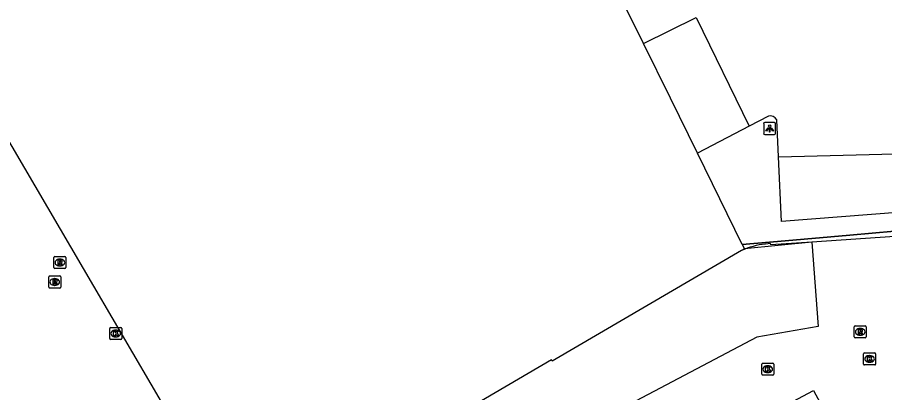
# Model space of a CAD drawing. Extents: x 161087 to 161922, y 382574 to 383873.
# Drawn here: x 161577.2 to 161649.3, y 383379.8 to 383411 of the extents above; entities that cross this region are included whole.
import ezdxf

# ---------------------------------------------------------------- set-up
doc = ezdxf.new("R2010")
doc.units = 0
for name, color, linetype in [('IMGEO_Kolk', 7, 'Continuous'), ('IMGEO_Lichtpunt', 7, 'Continuous'), ('IMGEO_Muur', 7, 'Continuous'), ('IMGEO_Pand', 7, 'Continuous'), ('IMGEO_Parkeervlak_gesloten', 7, 'Continuous'), ('IMGEO_Rijbaan_lokaal_gesloten', 7, 'Continuous'), ('IMGEO_Rijbaan_lokaal_open', 7, 'Continuous'), ('IMGEO_Rioolput', 7, 'Continuous')]:
    doc.layers.add(name, color=color, linetype=linetype)

msp = doc.modelspace()

# ---------------------------------------------------------------- linework, layer by layer
at = {"layer": 'IMGEO_Kolk'}
for p, q in [((161584.867, 383384.304), (161584.867, 383385.156)), ((161584.942, 383385.23), (161585.794, 383385.23)), ((161585.355, 383385.01), (161585.38, 383385.01)), ((161585.868, 383385.156), (161585.868, 383384.304)), ((161585.794, 383384.23), (161584.942, 383384.23)), ((161585.378, 383384.45), (161585.353, 383384.45)), ((161647.561, 383382.188), (161647.561, 383383.04)), ((161647.636, 383383.114), (161648.488, 383383.114)), ((161648.049, 383382.894), (161648.074, 383382.894)), ((161648.562, 383383.04), (161648.562, 383382.188)), ((161639.089, 383381.335), (161639.089, 383382.187)), ((161639.164, 383382.261), (161640.016, 383382.261)), ((161639.577, 383382.041), (161639.602, 383382.041)), ((161640.09, 383382.187), (161640.09, 383381.335)), ((161648.488, 383382.114), (161647.636, 383382.114)), ((161648.072, 383382.334), (161648.047, 383382.334)), ((161639.6, 383381.481), (161639.575, 383381.481)), ((161640.016, 383381.261), (161639.164, 383381.261))]:
    msp.add_line(p, q, dxfattribs=at)
for points in [[(161584.867, 383384.304), (161584.867, 383385.156)], [(161584.942, 383385.23), (161585.794, 383385.23)], [(161585.188, 383384.93), (161585.311, 383384.93), (161585.311, 383384.779), (161585.441, 383384.93), (161585.605, 383384.93), (161585.459, 383384.779), (161585.612, 383384.53), (161585.46, 383384.53), (161585.375, 383384.694), (161585.311, 383384.627), (161585.311, 383384.53), (161585.188, 383384.53), (161585.188, 383384.93)], [(161585.868, 383385.156), (161585.868, 383384.304)], [(161585.794, 383384.23), (161584.942, 383384.23)], [(161647.561, 383382.188), (161647.561, 383383.04)], [(161647.636, 383383.114), (161648.488, 383383.114)], [(161647.882, 383382.814), (161648.005, 383382.814), (161648.005, 383382.663), (161648.135, 383382.814), (161648.299, 383382.814), (161648.153, 383382.663), (161648.306, 383382.414), (161648.154, 383382.414), (161648.069, 383382.578), (161648.005, 383382.511), (161648.005, 383382.414), (161647.882, 383382.414), (161647.882, 383382.814)], [(161648.562, 383383.04), (161648.562, 383382.188)], [(161639.089, 383381.335), (161639.089, 383382.187)], [(161639.164, 383382.261), (161640.016, 383382.261)], [(161640.09, 383382.187), (161640.09, 383381.335)], [(161648.488, 383382.114), (161647.636, 383382.114)], [(161639.41, 383381.961), (161639.533, 383381.961), (161639.533, 383381.81), (161639.663, 383381.961), (161639.827, 383381.961), (161639.681, 383381.81), (161639.834, 383381.561), (161639.682, 383381.561), (161639.597, 383381.725), (161639.533, 383381.658), (161639.533, 383381.561), (161639.41, 383381.561), (161639.41, 383381.961)], [(161640.016, 383381.261), (161639.164, 383381.261)]]:
    msp.add_lwpolyline(points, dxfattribs=at)
for centre, start, end in [((161584.944, 383385.154), 91.55205, 178.44795), ((161584.944, 383385.154), 91.55205, 178.44795), ((161585.792, 383385.154), 1.55205, 88.44795), ((161585.792, 383385.154), 1.55205, 88.44795), ((161584.944, 383384.306), 181.55205, 268.44795), ((161584.944, 383384.306), 181.55205, 268.44795), ((161585.792, 383384.306), 271.55205, 358.44795), ((161585.792, 383384.306), 271.55205, 358.44795), ((161647.638, 383383.038), 91.55205, 178.44795), ((161647.638, 383383.038), 91.55205, 178.44795), ((161648.486, 383383.038), 1.55205, 88.44795), ((161648.486, 383383.038), 1.55205, 88.44795), ((161639.166, 383382.185), 91.55205, 178.44795), ((161639.166, 383382.185), 91.55205, 178.44795), ((161640.014, 383382.185), 1.55205, 88.44795), ((161640.014, 383382.185), 1.55205, 88.44795), ((161647.638, 383382.19), 181.55205, 268.44795), ((161647.638, 383382.19), 181.55205, 268.44795), ((161648.486, 383382.19), 271.55205, 358.44795), ((161648.486, 383382.19), 271.55205, 358.44795), ((161639.166, 383381.337), 181.55205, 268.44795), ((161639.166, 383381.337), 181.55205, 268.44795), ((161640.014, 383381.337), 271.55205, 358.44795), ((161640.014, 383381.337), 271.55205, 358.44795)]:
    msp.add_arc(centre, 0.0765, start, end, dxfattribs=at)
for centre, major_axis, ratio, start_param, end_param in [((161585.354, 383384.73), (-0.387, 0.002), 0.722429, 4.712389, 7.853982), ((161585.379, 383384.73), (-0.39, 0.002), 0.717154, 1.570796, 4.712389), ((161648.048, 383382.614), (-0.387, 0.002), 0.722429, 4.712389, 7.853982), ((161648.073, 383382.614), (-0.39, 0.002), 0.717154, 1.570796, 4.712389), ((161639.576, 383381.761), (-0.387, 0.002), 0.722429, 4.712389, 7.853982), ((161639.601, 383381.761), (-0.39, 0.002), 0.717154, 1.570796, 4.712389)]:
    msp.add_ellipse(centre, major_axis=major_axis, ratio=ratio, start_param=start_param, end_param=end_param, dxfattribs=at)
at = {"layer": 'IMGEO_Lichtpunt'}
for p, q in [((161640.152, 383402.26), (161639.344, 383402.26)), ((161640.152, 383402.26), (161639.344, 383402.26)), ((161639.25, 383402.165), (161639.25, 383401.358)), ((161639.25, 383402.165), (161639.25, 383401.358)), ((161640.246, 383401.358), (161640.246, 383402.165)), ((161640.246, 383401.358), (161640.246, 383402.165)), ((161639.344, 383401.264), (161640.152, 383401.264)), ((161639.344, 383401.264), (161640.152, 383401.264))]:
    msp.add_line(p, q, dxfattribs=at)
for points in [[(161639.624, 383401.829), (161639.663, 383401.801), (161639.475, 383401.539), (161639.437, 383401.566), (161639.624, 383401.829)], [(161639.726, 383401.781), (161639.773, 383401.781), (161639.773, 383401.459), (161639.726, 383401.459), (161639.726, 383401.781)], [(161639.836, 383401.801), (161639.874, 383401.828), (161640.061, 383401.566), (161640.022, 383401.538), (161639.836, 383401.801)]]:
    msp.add_lwpolyline(points, dxfattribs=at)
msp.add_circle((161639.749, 383401.963), 0.0994, dxfattribs=at)
for centre, start, end in [((161639.344, 383402.165), 90, 180), ((161639.344, 383402.165), 90, 180), ((161640.152, 383402.165), 0, 90), ((161640.152, 383402.165), 0, 90), ((161639.344, 383401.358), 180, 270), ((161639.344, 383401.358), 180, 270), ((161640.152, 383401.358), 270, 0), ((161640.152, 383401.358), 270, 360)]:
    msp.add_arc(centre, 0.0946, start, end, dxfattribs=at)
at = {"layer": 'IMGEO_Muur'}
for points in [[(161656.807, 383393.684), (161651.701, 383393.33), (161651.078, 383393.287), (161651.047, 383393.807), (161650.094, 383393.765), (161650.116, 383393.23), (161646.406, 383392.908), (161641.039, 383392.443), (161637.467, 383392.133)], [(161646.406, 383392.908), (161650.116, 383393.23), (161650.094, 383393.765), (161651.047, 383393.807), (161651.078, 383393.287), (161651.701, 383393.33)], [(161641.039, 383392.443), (161646.406, 383392.908)], [(161637.467, 383392.133), (161641.039, 383392.443)], [(161643.253, 383392.332), (161637.648, 383391.765)], [(161643.253, 383392.332), (161639.833, 383392.103), (161639.82, 383392.217), (161639.392, 383392.157)], [(161650.162, 383392.793), (161643.253, 383392.332)], [(161650.162, 383392.793), (161643.253, 383392.332)]]:
    msp.add_lwpolyline(points, dxfattribs=at)
msp.add_arc((161639.962, 383386.09), 6.093, 95.37152, 114.92994, dxfattribs=at)
at = {"layer": 'IMGEO_Pand'}
for points in [[(161629.259, 383408.831), (161627.077, 383413.269)], [(161633.735, 383399.725), (161631.497, 383404.278), (161629.259, 383408.831)], [(161592.405, 383373.497), (161582.694, 383390.118), (161573.775, 383405.339), (161557.692, 383395.824), (161557.631, 383395.928), (161557.131, 383395.676), (161554.954, 383399.557), (161554.39, 383400.562), (161546.918, 383396.368)], [(161637.467, 383392.133), (161633.735, 383399.725)], [(161637.467, 383392.133), (161637.648, 383391.765)], [(161637.648, 383391.765), (161637.394, 383391.616), (161621.668, 383382.438), (161621.597, 383382.548), (161610.299, 383375.929)]]:
    msp.add_lwpolyline(points, dxfattribs=at)
at = {"layer": 'IMGEO_Parkeervlak_gesloten'}
for points in [[(161638.045, 383401.961), (161633.735, 383399.725)], [(161650.724, 383394.814), (161640.742, 383394.032), (161640.483, 383399.402)]]:
    msp.add_lwpolyline(points, dxfattribs=at)
at = {"layer": 'IMGEO_Rijbaan_lokaal_gesloten'}
for points in [[(161629.259, 383408.831), (161633.649, 383410.989), (161638.045, 383401.961)], [(161639.646, 383402.792), (161638.045, 383401.961)], [(161640.483, 383399.402), (161640.335, 383402.476)], [(161640.483, 383399.402), (161651.243, 383399.699)]]:
    msp.add_lwpolyline(points, dxfattribs=at)
msp.add_arc((161639.817, 383402.255), 0.563, 23.08724, 107.637, dxfattribs=at)
at = {"layer": 'IMGEO_Rijbaan_lokaal_open'}
for points in [[(161643.253, 383392.332), (161643.788, 383385.296), (161638.685, 383384.43), (161613.039, 383370.893), (161610.299, 383375.929)], [(161621.051, 383355.613), (161615.842, 383365.327), (161643.407, 383379.978), (161645.803, 383375.524), (161643.626, 383374.367), (161646.452, 383369.113), (161621.051, 383355.613)]]:
    msp.add_lwpolyline(points, dxfattribs=at)
at = {"layer": 'IMGEO_Rioolput'}
for p, q in [((161580.221, 383390.201), (161580.221, 383391.053)), ((161580.296, 383391.127), (161581.148, 383391.127)), ((161580.709, 383390.907), (161580.734, 383390.907)), ((161581.222, 383391.053), (161581.222, 383390.201)), ((161581.148, 383390.127), (161580.296, 383390.127)), ((161580.732, 383390.347), (161580.707, 383390.347)), ((161579.796, 383388.581), (161579.796, 383389.433)), ((161579.871, 383389.507), (161580.723, 383389.507)), ((161580.284, 383389.287), (161580.309, 383389.287)), ((161580.797, 383389.433), (161580.797, 383388.581)), ((161580.307, 383388.727), (161580.282, 383388.727)), ((161580.723, 383388.507), (161579.871, 383388.507)), ((161646.777, 383384.442), (161646.777, 383385.294)), ((161646.852, 383385.368), (161647.704, 383385.368)), ((161647.265, 383385.148), (161647.29, 383385.148)), ((161647.778, 383385.294), (161647.778, 383384.442)), ((161647.704, 383384.368), (161646.852, 383384.368)), ((161647.288, 383384.588), (161647.263, 383384.588))]:
    msp.add_line(p, q, dxfattribs=at)
for points in [[(161580.221, 383390.201), (161580.221, 383391.053)], [(161580.296, 383391.127), (161581.148, 383391.127)], [(161580.81, 383390.825), (161580.558, 383390.827), (161580.558, 383390.427)], [(161580.736, 383390.746), (161580.682, 383390.746), (161580.682, 383390.665)], [(161581.222, 383391.053), (161581.222, 383390.201)], [(161581.148, 383390.127), (161580.296, 383390.127)], [(161580.558, 383390.427), (161580.682, 383390.427), (161580.682, 383390.589), (161580.693, 383390.589)], [(161580.682, 383390.665), (161580.734, 383390.665)], [(161580.74, 383390.56), (161580.811, 383390.427), (161580.951, 383390.427), (161580.886, 383390.553)], [(161579.796, 383388.581), (161579.796, 383389.433)], [(161579.871, 383389.507), (161580.723, 383389.507)], [(161580.797, 383389.433), (161580.797, 383388.581)], [(161580.385, 383389.205), (161580.133, 383389.207), (161580.133, 383388.807)], [(161580.133, 383388.807), (161580.257, 383388.807), (161580.257, 383388.969), (161580.268, 383388.969)], [(161580.311, 383389.126), (161580.257, 383389.126), (161580.257, 383389.045)], [(161580.257, 383389.045), (161580.309, 383389.045)], [(161580.315, 383388.94), (161580.386, 383388.807), (161580.526, 383388.807), (161580.461, 383388.933)], [(161580.723, 383388.507), (161579.871, 383388.507)], [(161646.777, 383384.442), (161646.777, 383385.294)], [(161646.852, 383385.368), (161647.704, 383385.368)], [(161647.366, 383385.066), (161647.114, 383385.068), (161647.114, 383384.668)], [(161647.292, 383384.987), (161647.238, 383384.987), (161647.238, 383384.906)], [(161647.778, 383385.294), (161647.778, 383384.442)], [(161647.704, 383384.368), (161646.852, 383384.368)], [(161647.114, 383384.668), (161647.238, 383384.668), (161647.238, 383384.83), (161647.249, 383384.83)], [(161647.238, 383384.906), (161647.29, 383384.906)], [(161647.296, 383384.801), (161647.367, 383384.668), (161647.507, 383384.668), (161647.442, 383384.794)]]:
    msp.add_lwpolyline(points, dxfattribs=at)
for centre, radius, start, end in [((161580.298, 383391.051), 0.0765, 91.55205, 178.44795), ((161580.298, 383391.051), 0.0765, 91.55205, 178.44795), ((161580.742, 383390.65), 0.0964, 77.00612, 93.18647), ((161580.756, 383390.707), 0.0378, 276.66336, 79.67722), ((161580.809, 383390.715), 0.109, 350.36119, 89.41601), ((161580.807, 383390.715), 0.112, 277.58423, 350.98172), ((161581.146, 383391.051), 0.0765, 1.55205, 88.44795), ((161581.146, 383391.051), 0.0765, 1.55205, 88.44795), ((161580.298, 383390.203), 0.0765, 181.55205, 268.44795), ((161580.298, 383390.203), 0.0765, 181.55205, 268.44795), ((161580.692, 383390.536), 0.0533, 26.02933, 88.69889), ((161580.718, 383390.854), 0.19, 274.7715, 282.96867), ((161580.791, 383390.5), 0.108, 29.51342, 73.79051), ((161581.146, 383390.203), 0.0765, 271.55205, 358.44795), ((161581.146, 383390.203), 0.0765, 271.55205, 358.44795), ((161579.873, 383389.431), 0.0765, 91.55205, 178.44795), ((161579.873, 383389.431), 0.0765, 91.55205, 178.44795), ((161580.721, 383389.431), 0.0765, 1.55205, 88.44795), ((161580.721, 383389.431), 0.0765, 1.55205, 88.44795), ((161579.873, 383388.583), 0.0765, 181.55205, 268.44795), ((161579.873, 383388.583), 0.0765, 181.55205, 268.44795), ((161580.267, 383388.916), 0.0533, 26.02933, 88.69889), ((161580.293, 383389.234), 0.19, 274.7715, 282.96867), ((161580.317, 383389.03), 0.0964, 77.00612, 93.18647), ((161580.331, 383389.087), 0.0378, 276.66336, 79.67722), ((161580.384, 383389.095), 0.109, 350.36119, 89.41601), ((161580.382, 383389.095), 0.112, 277.58423, 350.98172), ((161580.366, 383388.88), 0.108, 29.51342, 73.79051), ((161580.721, 383388.583), 0.0765, 271.55205, 358.44795), ((161580.721, 383388.583), 0.0765, 271.55205, 358.44795), ((161646.854, 383385.292), 0.0765, 91.55205, 178.44795), ((161646.854, 383385.292), 0.0765, 91.55205, 178.44795), ((161647.274, 383385.095), 0.19, 274.7715, 282.96867), ((161647.298, 383384.891), 0.0964, 77.00612, 93.18647), ((161647.312, 383384.948), 0.0378, 276.66336, 79.67722), ((161647.365, 383384.956), 0.109, 350.36119, 89.41601), ((161647.363, 383384.956), 0.112, 277.58423, 350.98172), ((161647.702, 383385.292), 0.0765, 1.55205, 88.44795), ((161647.702, 383385.292), 0.0765, 1.55205, 88.44795), ((161646.854, 383384.444), 0.0765, 181.55205, 268.44795), ((161646.854, 383384.444), 0.0765, 181.55205, 268.44795), ((161647.248, 383384.777), 0.0533, 26.02933, 88.69889), ((161647.347, 383384.741), 0.108, 29.51342, 73.79051), ((161647.702, 383384.444), 0.0765, 271.55205, 358.44795), ((161647.702, 383384.444), 0.0765, 271.55205, 358.44795)]:
    msp.add_arc(centre, radius, start, end, dxfattribs=at)
for centre, major_axis, ratio, start_param, end_param in [((161580.708, 383390.627), (-0.387, 0.002), 0.722429, 4.712389, 7.853982), ((161580.733, 383390.627), (-0.39, 0.002), 0.717154, 1.570796, 4.712389), ((161580.283, 383389.007), (-0.387, 0.002), 0.722429, 4.712389, 7.853982), ((161580.308, 383389.007), (-0.39, 0.002), 0.717154, 1.570796, 4.712389), ((161647.264, 383384.868), (-0.387, 0.002), 0.722429, 4.712389, 7.853982), ((161647.289, 383384.868), (-0.39, 0.002), 0.717154, 1.570796, 4.712389)]:
    msp.add_ellipse(centre, major_axis=major_axis, ratio=ratio, start_param=start_param, end_param=end_param, dxfattribs=at)

doc.saveas('drawing.dxf')
